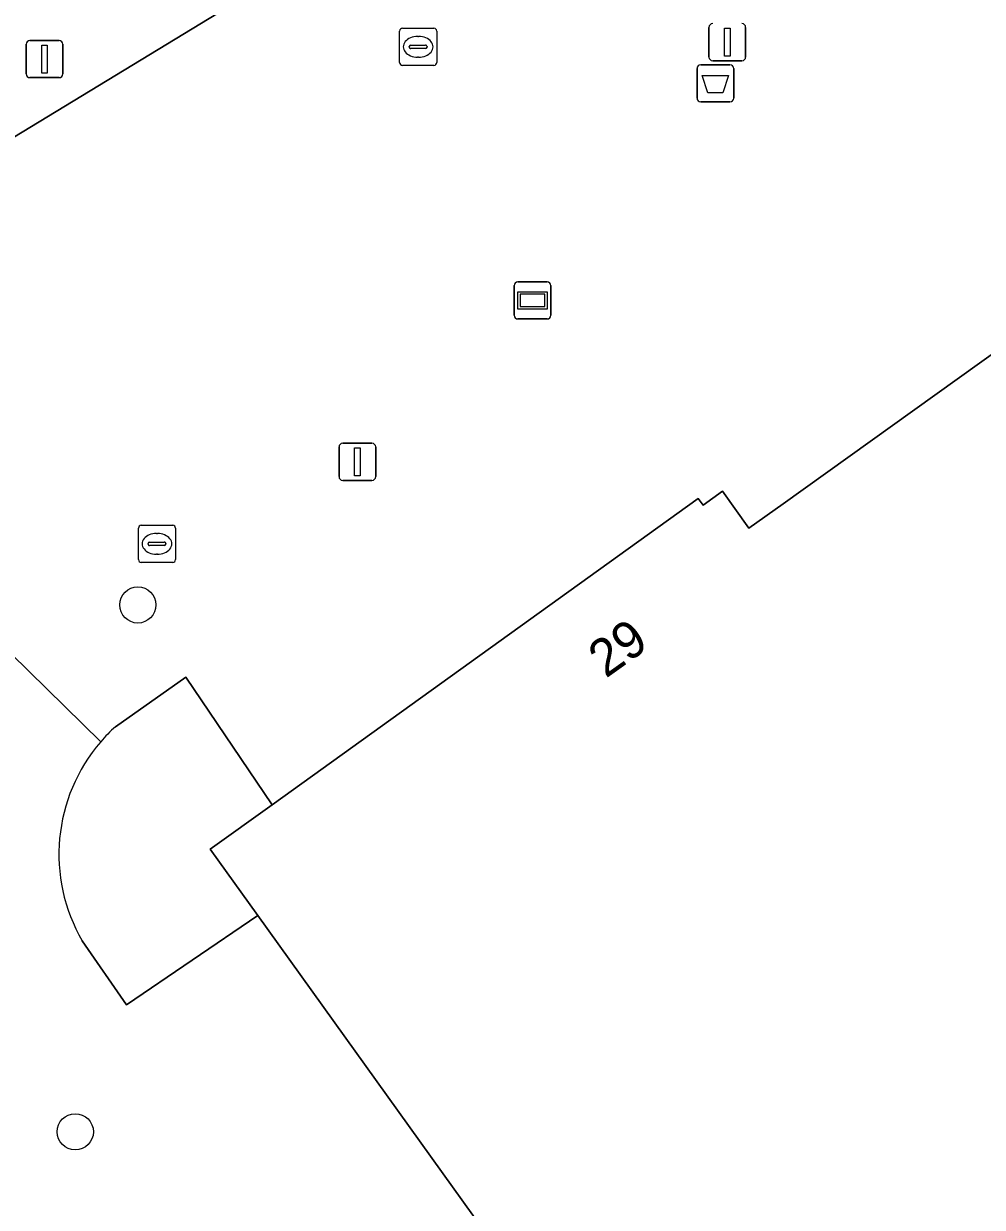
# Model space of a CAD drawing. Extents: x 161087 to 161926, y 382572 to 383873.
# Drawn here: x 161454.07 to 161479.96, y 383502.09 to 383534.03 of the extents above; entities that cross this region are included whole.
import ezdxf

# ---------------------------------------------------------------- set-up
doc = ezdxf.new("R2010")
doc.units = 0
for name, color, linetype in [('IMGEO_Afvalbak', 7, 'Continuous'), ('IMGEO_Boom', 7, 'Continuous'), ('IMGEO_Groenvoorziening', 7, 'Continuous'), ('IMGEO_Informatiebord', 7, 'Continuous'), ('IMGEO_Kolk', 7, 'Continuous'), ('IMGEO_Lichtmast', 7, 'Continuous'), ('IMGEO_Pand', 7, 'Continuous'), ('IMGEO_Pand_nummerreeks', 7, 'Continuous'), ('IMGEO_Rioolput', 7, 'Continuous'), ('IMGEO_Voetgangersgebied_open', 7, 'Continuous'), ('IMGEO_Voetpad_open', 7, 'Continuous')]:
    doc.layers.add(name, color=color, linetype=linetype)

msp = doc.modelspace()

# ---------------------------------------------------------------- linework, layer by layer
at = {"layer": 'IMGEO_Afvalbak'}
for p, q in [((161472.25, 383532.024), (161472.25, 383532.824)), ((161472.25, 383532.824), (161472.25, 383532.024)), ((161472.35, 383532.924), (161473.14, 383532.924)), ((161473.14, 383532.924), (161472.35, 383532.924)), ((161473.24, 383532.824), (161473.24, 383532.024)), ((161473.24, 383532.024), (161473.24, 383532.824)), ((161473.14, 383531.924), (161472.35, 383531.924)), ((161472.35, 383531.924), (161473.14, 383531.924))]:
    msp.add_line(p, q, dxfattribs=at)
msp.add_lwpolyline([(161472.393, 383532.638), (161473.097, 383532.638), (161472.948, 383532.168), (161472.542, 383532.168), (161472.393, 383532.638)], dxfattribs=at)
for centre, start, end in [((161472.35, 383532.824), 90, 180), ((161472.35, 383532.824), 90, 180), ((161473.14, 383532.824), 0, 90), ((161473.14, 383532.824), 360, 90), ((161472.35, 383532.024), 180, 270), ((161472.35, 383532.024), 180, 270), ((161473.14, 383532.024), 270, 0), ((161473.14, 383532.024), 270, 0)]:
    msp.add_arc(centre, 0.1, start, end, dxfattribs=at)
at = {"layer": 'IMGEO_Boom'}
for centre in [(161457.15, 383518.346), (161455.46, 383504.127)]:
    msp.add_circle(centre, 0.489, dxfattribs=at)
at = {"layer": 'IMGEO_Groenvoorziening'}
for points in [[(161460.774, 383512.952), (161458.448, 383516.396), (161456.542, 383515.06)], [(161455.647, 383509.278), (161456.844, 383507.553), (161460.387, 383509.966), (161459.104, 383511.752), (161460.774, 383512.952)]]:
    msp.add_lwpolyline(points, dxfattribs=at)
for centre, radius, start, end in [((161459.892, 383511.404), 4.958, 132.5022, 139.0675), ((161459.674, 383511.615), 4.656, 139.2649, 210.1271)]:
    msp.add_arc(centre, radius, start, end, dxfattribs=at)
at = {"layer": 'IMGEO_Informatiebord'}
for p, q in [((161467.412, 383527.063), (161468.202, 383527.063)), ((161468.202, 383527.063), (161467.412, 383527.063)), ((161467.312, 383526.163), (161467.312, 383526.963)), ((161467.312, 383526.963), (161467.312, 383526.163)), ((161468.302, 383526.963), (161468.302, 383526.163)), ((161468.302, 383526.163), (161468.302, 383526.963)), ((161468.202, 383526.063), (161467.412, 383526.063)), ((161467.412, 383526.063), (161468.202, 383526.063))]:
    msp.add_line(p, q, dxfattribs=at)
for points in [[(161467.413, 383526.795), (161468.201, 383526.795), (161468.201, 383526.331), (161467.413, 383526.331), (161467.413, 383526.795)], [(161467.478, 383526.73), (161467.478, 383526.396), (161468.136, 383526.396), (161468.136, 383526.73), (161467.478, 383526.73)]]:
    msp.add_lwpolyline(points, dxfattribs=at)
for centre, start, end in [((161467.412, 383526.963), 90, 180), ((161467.412, 383526.963), 90, 180), ((161468.202, 383526.963), 0, 90), ((161468.202, 383526.963), 360, 90), ((161467.412, 383526.163), 180, 270), ((161467.412, 383526.163), 180, 270), ((161468.202, 383526.163), 270, 0), ((161468.202, 383526.163), 270, 0)]:
    msp.add_arc(centre, 0.1, start, end, dxfattribs=at)
at = {"layer": 'IMGEO_Kolk'}
for p, q in [((161457.165, 383519.568), (161457.165, 383520.42)), ((161457.24, 383520.494), (161458.092, 383520.494)), ((161458.166, 383520.42), (161458.166, 383519.568)), ((161457.424, 383519.988), (161457.424, 383520)), ((161457.467, 383520.037), (161457.865, 383520.037)), ((161457.653, 383520.274), (161457.678, 383520.274)), ((161457.908, 383520), (161457.908, 383519.988)), ((161457.862, 383519.951), (161457.464, 383519.951)), ((161457.676, 383519.714), (161457.651, 383519.714)), ((161458.092, 383519.494), (161457.24, 383519.494))]:
    msp.add_line(p, q, dxfattribs=at)
for points in [[(161457.165, 383519.568), (161457.165, 383520.42)], [(161457.24, 383520.494), (161458.092, 383520.494)], [(161458.166, 383520.42), (161458.166, 383519.568)], [(161458.092, 383519.494), (161457.24, 383519.494)]]:
    msp.add_lwpolyline(points, dxfattribs=at)
for centre, radius, start, end in [((161457.242, 383520.418), 0.0765, 91.552, 178.448), ((161457.242, 383520.418), 0.0765, 91.552, 178.448), ((161458.09, 383520.418), 0.0765, 1.552, 88.448), ((161458.09, 383520.418), 0.0765, 1.552, 88.448), ((161457.464, 383519.997), 0.0403, 85.8775, 175.7526), ((161457.869, 383519.999), 0.0386, 1.7309, 96.639), ((161457.461, 383519.987), 0.0366, 178.938, 274.7102), ((161457.865, 383519.994), 0.043, 264.8664, 352.4533), ((161457.242, 383519.57), 0.0765, 181.552, 268.448), ((161457.242, 383519.57), 0.0765, 181.552, 268.448), ((161458.09, 383519.57), 0.0765, 271.552, 358.448), ((161458.09, 383519.57), 0.0765, 271.552, 358.448)]:
    msp.add_arc(centre, radius, start, end, dxfattribs=at)
for centre, major_axis, ratio, start_param, end_param in [((161457.652, 383519.994), (-0.387, 0.002), 0.722429, 4.712389, 7.853982), ((161457.677, 383519.994), (-0.39, 0.002), 0.717154, 1.570796, 4.712389)]:
    msp.add_ellipse(centre, major_axis=major_axis, ratio=ratio, start_param=start_param, end_param=end_param, dxfattribs=at)
at = {"layer": 'IMGEO_Lichtmast'}
for p, q in [((161472.573, 383533.133), (161472.573, 383533.933)), ((161472.573, 383533.933), (161472.573, 383533.133)), ((161473.563, 383533.933), (161473.563, 383533.133)), ((161473.563, 383533.133), (161473.563, 383533.933)), ((161454.134, 383532.676), (161454.134, 383533.476)), ((161454.134, 383533.476), (161454.134, 383532.676)), ((161454.234, 383533.576), (161455.024, 383533.576)), ((161455.024, 383533.576), (161454.234, 383533.576)), ((161455.124, 383533.476), (161455.124, 383532.676)), ((161455.124, 383532.676), (161455.124, 383533.476)), ((161473.463, 383533.033), (161472.673, 383533.033)), ((161472.673, 383533.033), (161473.463, 383533.033)), ((161455.024, 383532.576), (161454.234, 383532.576)), ((161454.234, 383532.576), (161455.024, 383532.576)), ((161462.582, 383521.808), (161462.582, 383522.608)), ((161462.582, 383522.608), (161462.582, 383521.808)), ((161462.682, 383522.708), (161463.472, 383522.708)), ((161463.472, 383522.708), (161462.682, 383522.708)), ((161463.572, 383522.608), (161463.572, 383521.808)), ((161463.572, 383521.808), (161463.572, 383522.608)), ((161463.472, 383521.708), (161462.682, 383521.708)), ((161462.682, 383521.708), (161463.472, 383521.708))]:
    msp.add_line(p, q, dxfattribs=at)
for points in [[(161472.993, 383533.908), (161473.143, 383533.908), (161473.143, 383533.158), (161472.993, 383533.158), (161472.993, 383533.908)], [(161454.554, 383533.451), (161454.704, 383533.451), (161454.704, 383532.701), (161454.554, 383532.701), (161454.554, 383533.451)], [(161463.002, 383522.583), (161463.152, 383522.583), (161463.152, 383521.833), (161463.002, 383521.833), (161463.002, 383522.583)]]:
    msp.add_lwpolyline(points, dxfattribs=at)
for centre, start, end in [((161472.673, 383533.933), 90, 180), ((161472.673, 383533.933), 90, 180), ((161473.463, 383533.933), 0, 90), ((161473.463, 383533.933), 360, 90), ((161454.234, 383533.476), 90, 180), ((161454.234, 383533.476), 90, 180), ((161455.024, 383533.476), 0, 90), ((161455.024, 383533.476), 360, 90), ((161472.673, 383533.133), 180, 270), ((161472.673, 383533.133), 180, 270), ((161473.463, 383533.133), 270, 0), ((161473.463, 383533.133), 270, 0), ((161454.234, 383532.676), 180, 270), ((161454.234, 383532.676), 180, 270), ((161455.024, 383532.676), 270, 0), ((161455.024, 383532.676), 270, 0), ((161462.682, 383522.608), 90, 180), ((161462.682, 383522.608), 90, 180), ((161463.472, 383522.608), 0, 90), ((161463.472, 383522.608), 360, 90), ((161462.682, 383521.808), 180, 270), ((161462.682, 383521.808), 180, 270), ((161463.472, 383521.808), 270, 0), ((161463.472, 383521.808), 270, 0)]:
    msp.add_arc(centre, 0.1, start, end, dxfattribs=at)
at = {"layer": 'IMGEO_Pand'}
msp.add_lwpolyline([(161506.169, 383489.331), (161480.477, 383525.301), (161474.58, 383521.077), (161473.653, 383520.413), (161472.937, 383521.413), (161472.417, 383521.041), (161472.285, 383521.221), (161460.774, 383512.952), (161459.104, 383511.752), (161460.387, 383509.966), (161468.277, 383498.982)], dxfattribs=at)
at = {"layer": 'IMGEO_Rioolput'}
for p, q in [((161464.219, 383532.982), (161464.219, 383533.834)), ((161464.294, 383533.908), (161465.146, 383533.908)), ((161465.22, 383533.834), (161465.22, 383532.982)), ((161464.478, 383533.402), (161464.478, 383533.414)), ((161464.521, 383533.451), (161464.919, 383533.451)), ((161464.707, 383533.688), (161464.732, 383533.688)), ((161464.962, 383533.414), (161464.962, 383533.402)), ((161464.916, 383533.365), (161464.518, 383533.365)), ((161464.73, 383533.128), (161464.705, 383533.128)), ((161465.146, 383532.908), (161464.294, 383532.908))]:
    msp.add_line(p, q, dxfattribs=at)
for points in [[(161464.219, 383532.982), (161464.219, 383533.834)], [(161464.294, 383533.908), (161465.146, 383533.908)], [(161465.22, 383533.834), (161465.22, 383532.982)], [(161465.146, 383532.908), (161464.294, 383532.908)]]:
    msp.add_lwpolyline(points, dxfattribs=at)
for centre, radius, start, end in [((161464.296, 383533.832), 0.0765, 91.552, 178.448), ((161464.296, 383533.832), 0.0765, 91.552, 178.448), ((161465.144, 383533.832), 0.0765, 1.552, 88.448), ((161465.144, 383533.832), 0.0765, 1.552, 88.448), ((161464.518, 383533.411), 0.0403, 85.8775, 175.7526), ((161464.923, 383533.413), 0.0386, 1.7309, 96.639), ((161464.515, 383533.401), 0.0366, 178.938, 274.7102), ((161464.919, 383533.408), 0.043, 264.8664, 352.4533), ((161464.296, 383532.984), 0.0765, 181.552, 268.448), ((161464.296, 383532.984), 0.0765, 181.552, 268.448), ((161465.144, 383532.984), 0.0765, 271.552, 358.448), ((161465.144, 383532.984), 0.0765, 271.552, 358.448)]:
    msp.add_arc(centre, radius, start, end, dxfattribs=at)
for centre, major_axis, ratio, start_param, end_param in [((161464.706, 383533.408), (-0.387, 0.002), 0.722429, 4.712389, 7.853982), ((161464.731, 383533.408), (-0.39, 0.002), 0.717154, 1.570796, 4.712389)]:
    msp.add_ellipse(centre, major_axis=major_axis, ratio=ratio, start_param=start_param, end_param=end_param, dxfattribs=at)
at = {"layer": 'IMGEO_Voetgangersgebied_open'}
for points in [[(161532.095, 383566.052), (161525.216, 383563.36), (161517.549, 383560.359), (161506.847, 383556.171), (161505.008, 383555.443), (161500, 383553.465), (161481.552, 383546.179), (161480.987, 383546.038), (161478.589, 383545.055), (161476.347, 383544.253), (161473.977, 383543.233), (161450.34, 383528.873), (161445.951, 383524.65), (161456.146, 383514.653)], [(161456.542, 383515.06), (161458.448, 383516.396), (161460.774, 383512.952), (161472.285, 383521.221), (161472.417, 383521.041), (161472.937, 383521.413), (161473.653, 383520.413), (161474.58, 383521.077), (161480.477, 383525.301), (161485.051, 383531.22), (161488.273, 383535.682), (161491.174, 383535.809), (161490.489, 383537.516), (161490.281, 383538.035), (161500, 383541.929), (161506.606, 383544.575), (161506.902, 383544.694), (161512.966, 383547.091), (161527.977, 383553.024), (161533.62, 383555.254)]]:
    msp.add_lwpolyline(points, dxfattribs=at)
msp.add_arc((161459.892, 383511.404), 4.958, 132.5022, 139.0675, dxfattribs=at)
at = {"layer": 'IMGEO_Voetpad_open'}
for points in [[(161443.639, 383564.329), (161446.787, 383547.107), (161446.886, 383546.567), (161446.995, 383546.587), (161447.196, 383545.536), (161446.774, 383545.457), (161446.634, 383546.192), (161445.701, 383546.016), (161448.179, 383532.82), (161449.121, 383532.997), (161449.017, 383533.546), (161449.439, 383533.625), (161450.34, 383528.873), (161473.977, 383543.233), (161473.405, 383543.089), (161472.715, 383542.977)], [(161456.146, 383514.653), (161445.951, 383524.65), (161440.058, 383518.981), (161438.773, 383517.739), (161437.966, 383516.971), (161435.378, 383514.442), (161434.585, 383513.694), (161433.723, 383514.328), (161430.786, 383516.488), (161429.909, 383517.135), (161429.105, 383517.73), (161428.228, 383518.378), (161427.187, 383516.711), (161431.257, 383513.732), (161430.033, 383512), (161429.802, 383511.673), (161442.402, 383502.431), (161443.362, 383501.719), (161444.906, 383503.831), (161455.679, 383495.885)], [(161468.277, 383498.982), (161460.387, 383509.966), (161456.844, 383507.553), (161455.647, 383509.278)]]:
    msp.add_lwpolyline(points, dxfattribs=at)
msp.add_arc((161459.674, 383511.615), 4.656, 139.2649, 210.1271, dxfattribs=at)

# ---------------------------------------------------------------- texts
at = {"layer": 'IMGEO_Pand_nummerreeks'}
msp.add_text('29', height=1, rotation=35.4947, dxfattribs=at).set_placement((161469.787, 383516.352))

doc.saveas('drawing.dxf')
